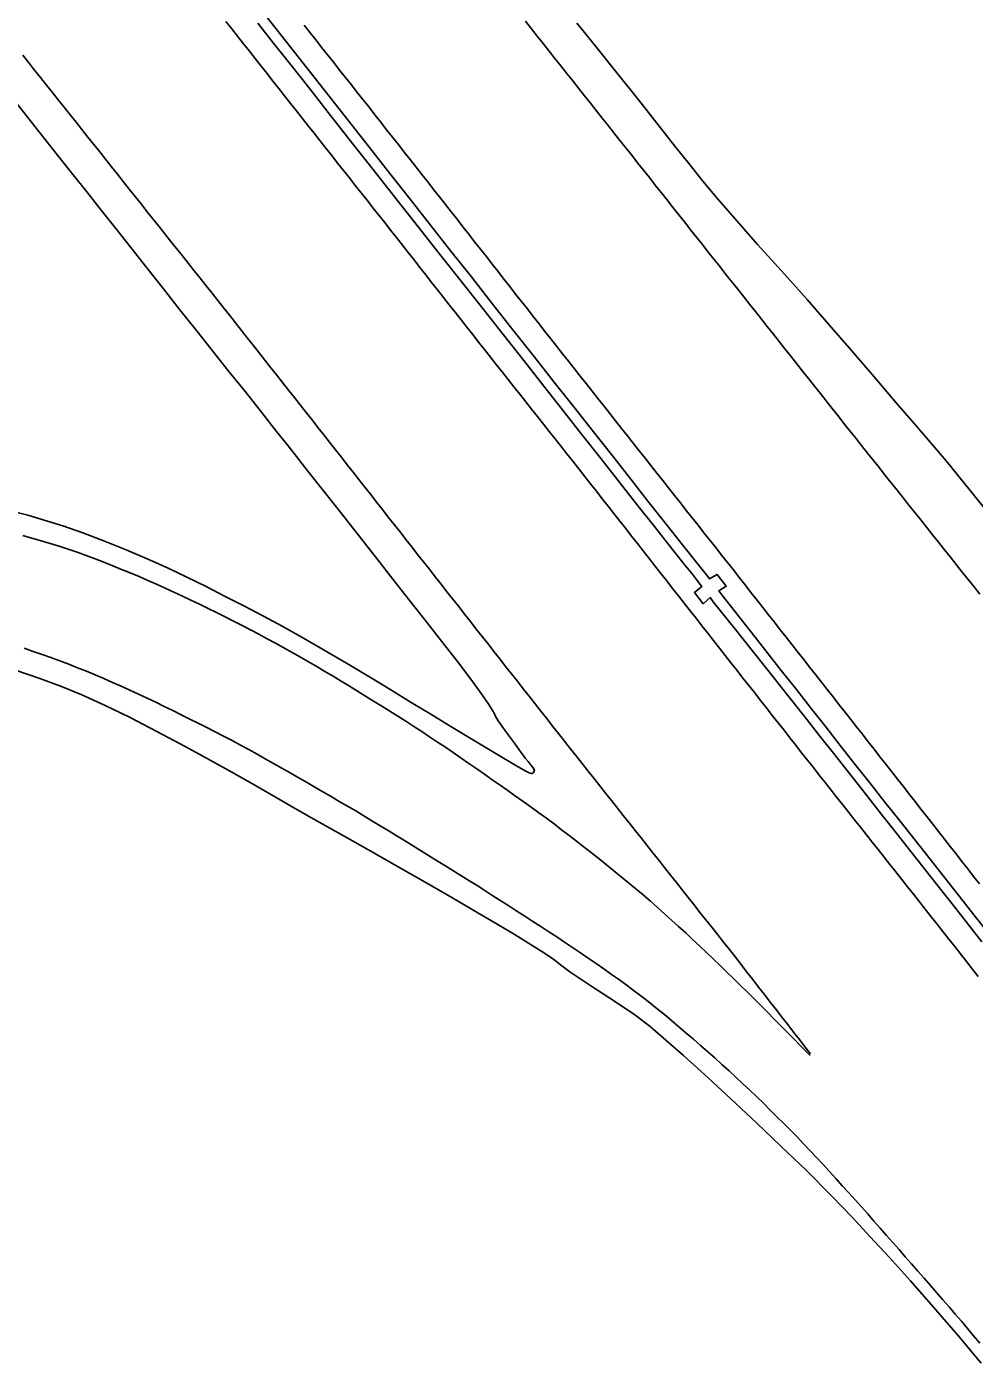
# Model space of a CAD drawing. Extents: x 1948091 to 1975253, y 787267 to 823306.
# Drawn here: x 1966011.2 to 1966260.5, y 801883.9 to 802235.7 of the extents above; entities that cross this region are included whole.
import ezdxf

# ---------------------------------------------------------------- set-up
doc = ezdxf.new("R2010")
doc.units = 0
doc.layers.add('RD_EX_Pavement_Markings', color=7, linetype='Continuous')
doc.layers.add('RD_EX_Road', color=7, linetype='Continuous')

msp = doc.modelspace()

# ---------------------------------------------------------------- linework, layer by layer
at = {"layer": 'RD_EX_Pavement_Markings'}
for points in [[(1966063.6, 802237.11), (1966065.14, 802235.14), (1966066.69, 802233.18), (1966068.24, 802231.22), (1966069.79, 802229.26), (1966071.33, 802227.29), (1966072.88, 802225.33), (1966074.43, 802223.37), (1966075.98, 802221.4), (1966077.52, 802219.44), (1966079.07, 802217.48), (1966080.62, 802215.52), (1966082.17, 802213.55), (1966083.71, 802211.59), (1966085.26, 802209.63), (1966086.81, 802207.67), (1966088.36, 802205.71), (1966089.91, 802203.75), (1966091.46, 802201.78), (1966093.01, 802199.82), (1966094.56, 802197.86), (1966096.11, 802195.9), (1966097.66, 802193.94), (1966099.21, 802191.98), (1966100.76, 802190.02), (1966102.31, 802188.06), (1966103.86, 802186.1), (1966105.41, 802184.14), (1966106.96, 802182.17), (1966108.5, 802180.2), (1966110.04, 802178.24), (1966111.59, 802176.27), (1966113.13, 802174.3), (1966114.67, 802172.33), (1966116.21, 802170.37), (1966117.75, 802168.4), (1966119.3, 802166.43), (1966120.84, 802164.46), (1966122.38, 802162.5), (1966123.93, 802160.53), (1966125.48, 802158.57), (1966127.02, 802156.61), (1966128.57, 802154.65), (1966130.12, 802152.68), (1966131.67, 802150.72), (1966133.22, 802148.76), (1966134.77, 802146.8), (1966136.32, 802144.84), (1966137.87, 802142.87), (1966139.42, 802140.91), (1966140.97, 802138.95), (1966142.52, 802136.99), (1966144.07, 802135.03), (1966145.62, 802133.07), (1966147.17, 802131.11), (1966148.72, 802129.14), (1966150.27, 802127.18), (1966151.82, 802125.22), (1966153.36, 802123.26), (1966154.91, 802121.3), (1966156.46, 802119.33), (1966158.01, 802117.37), (1966159.55, 802115.4), (1966161.09, 802113.43), (1966162.64, 802111.47), (1966164.18, 802109.5), (1966165.72, 802107.54), (1966167.27, 802105.57), (1966168.81, 802103.6), (1966170.35, 802101.64), (1966171.9, 802099.67), (1966173.44, 802097.7), (1966174.98, 802095.74), (1966176.52, 802093.77), (1966178.07, 802091.8), (1966179.61, 802089.83), (1966181.15, 802087.87), (1966182.69, 802085.9), (1966184.24, 802083.93), (1966185.78, 802081.96), (1966187.32, 802080), (1966188.86, 802078.03), (1966190.41, 802076.06), (1966191.95, 802074.1), (1966193.49, 802072.13), (1966195.03, 802070.16), (1966196.58, 802068.2), (1966198.13, 802066.23), (1966199.67, 802064.27), (1966201.22, 802062.3), (1966202.76, 802060.34), (1966204.31, 802058.37), (1966205.85, 802056.41), (1966207.4, 802054.44), (1966208.94, 802052.48), (1966210.49, 802050.51), (1966212.03, 802048.54), (1966213.58, 802046.58), (1966215.12, 802044.61), (1966216.67, 802042.65), (1966218.21, 802040.68), (1966219.76, 802038.72), (1966221.31, 802036.76), (1966222.86, 802034.79), (1966224.41, 802032.83), (1966225.95, 802030.87), (1966227.5, 802028.91), (1966229.05, 802026.94), (1966230.6, 802024.98), (1966232.15, 802023.02), (1966233.7, 802021.06), (1966235.25, 802019.1), (1966236.8, 802017.13), (1966238.35, 802015.17), (1966239.9, 802013.21), (1966241.45, 802011.25), (1966243, 802009.29), (1966244.55, 802007.33), (1966246.1, 802005.37), (1966247.65, 802003.41), (1966249.2, 802001.45), (1966250.75, 801999.48), (1966252.3, 801997.52), (1966253.85, 801995.56), (1966255.39, 801993.59), (1966256.94, 801991.63), (1966258.49, 801989.66), (1966260.03, 801987.7), (1966261.58, 801985.74)], [(1966084.23, 802236.06), (1966085.78, 802234.1), (1966087.33, 802232.14), (1966088.89, 802230.18), (1966090.44, 802228.22), (1966091.98, 802226.26), (1966093.53, 802224.3), (1966095.08, 802222.33), (1966096.63, 802220.37), (1966098.17, 802218.41), (1966099.72, 802216.44), (1966101.27, 802214.48), (1966102.81, 802212.52), (1966104.36, 802210.55), (1966105.91, 802208.59), (1966107.45, 802206.63), (1966109, 802204.66), (1966110.55, 802202.7), (1966112.1, 802200.74), (1966113.64, 802198.77), (1966115.19, 802196.81), (1966116.73, 802194.84), (1966118.27, 802192.87), (1966119.82, 802190.91), (1966121.36, 802188.94), (1966122.9, 802186.97), (1966124.44, 802185), (1966125.98, 802183.04), (1966127.53, 802181.07), (1966129.07, 802179.1), (1966130.61, 802177.13), (1966132.15, 802175.17), (1966133.69, 802173.2), (1966135.24, 802171.23), (1966136.78, 802169.27), (1966138.32, 802167.3), (1966139.86, 802165.33), (1966141.4, 802163.36), (1966142.95, 802161.4), (1966144.49, 802159.43), (1966146.03, 802157.46), (1966147.57, 802155.49), (1966149.11, 802153.53), (1966150.66, 802151.56), (1966152.21, 802149.6), (1966153.76, 802147.64), (1966155.31, 802145.68), (1966156.86, 802143.72), (1966158.41, 802141.75), (1966159.96, 802139.79), (1966161.51, 802137.83), (1966163.06, 802135.87), (1966164.61, 802133.91), (1966166.16, 802131.95), (1966167.71, 802129.98), (1966169.26, 802128.02), (1966170.8, 802126.06), (1966172.35, 802124.1), (1966173.9, 802122.14), (1966175.45, 802120.17), (1966177, 802118.21), (1966178.55, 802116.25), (1966180.1, 802114.29), (1966181.65, 802112.33), (1966183.2, 802110.36), (1966184.75, 802108.4), (1966186.3, 802106.44), (1966187.85, 802104.48), (1966189.4, 802102.52), (1966190.95, 802100.56), (1966192.5, 802098.59), (1966194.05, 802096.63), (1966195.59, 802094.67), (1966197.14, 802092.7), (1966198.68, 802090.74), (1966200.23, 802088.77), (1966201.77, 802086.81), (1966203.32, 802084.84), (1966204.86, 802082.87), (1966206.4, 802080.91), (1966207.95, 802078.94), (1966209.49, 802076.98), (1966211.04, 802075.01), (1966212.58, 802073.04), (1966214.13, 802071.08), (1966215.67, 802069.11), (1966217.21, 802067.15), (1966218.76, 802065.18), (1966220.3, 802063.21), (1966221.85, 802061.25), (1966223.39, 802059.28), (1966224.93, 802057.32), (1966226.48, 802055.35), (1966228.02, 802053.38), (1966229.57, 802051.42), (1966231.11, 802049.45), (1966232.65, 802047.48), (1966234.19, 802045.51), (1966235.73, 802043.54), (1966237.27, 802041.57), (1966238.81, 802039.61), (1966240.35, 802037.64), (1966241.89, 802035.67), (1966243.43, 802033.7), (1966244.97, 802031.73), (1966246.51, 802029.76), (1966248.05, 802027.79), (1966249.6, 802025.82), (1966251.14, 802023.86), (1966252.68, 802021.89), (1966254.22, 802019.92), (1966255.76, 802017.95), (1966257.3, 802015.98), (1966258.84, 802014.01), (1966260.38, 802012.04), (1966261.92, 802010.07)], [(1966142.45, 802237.13), (1966144, 802235.18), (1966145.55, 802233.22), (1966147.11, 802231.26), (1966148.66, 802229.3), (1966150.21, 802227.34), (1966151.76, 802225.38), (1966153.32, 802223.42), (1966154.87, 802221.46), (1966156.42, 802219.5), (1966157.97, 802217.54), (1966159.52, 802215.58), (1966161.08, 802213.62), (1966162.63, 802211.66), (1966164.18, 802209.7), (1966165.73, 802207.74), (1966167.28, 802205.78), (1966168.83, 802203.82), (1966170.39, 802201.86), (1966171.94, 802199.9), (1966173.49, 802197.94), (1966175.04, 802195.98), (1966176.59, 802194.02), (1966178.14, 802192.06), (1966179.69, 802190.1), (1966181.25, 802188.14), (1966182.8, 802186.18), (1966184.35, 802184.22), (1966185.9, 802182.26), (1966187.45, 802180.3), (1966189, 802178.34), (1966190.55, 802176.38), (1966192.1, 802174.42), (1966193.66, 802172.46), (1966195.21, 802170.5), (1966196.76, 802168.54), (1966198.31, 802166.58), (1966199.86, 802164.62), (1966201.41, 802162.66), (1966202.97, 802160.7), (1966204.52, 802158.74), (1966206.07, 802156.78), (1966207.62, 802154.82), (1966209.17, 802152.86), (1966210.73, 802150.9), (1966212.28, 802148.94), (1966213.83, 802146.98), (1966215.38, 802145.02), (1966216.93, 802143.06), (1966218.49, 802141.1), (1966220.04, 802139.14), (1966221.59, 802137.18), (1966223.14, 802135.22), (1966224.69, 802133.26), (1966226.25, 802131.3), (1966227.8, 802129.34), (1966229.35, 802127.38), (1966230.9, 802125.43), (1966232.45, 802123.47), (1966234.01, 802121.51), (1966235.57, 802119.55), (1966237.12, 802117.6), (1966238.68, 802115.64), (1966240.24, 802113.69), (1966241.8, 802111.73), (1966243.35, 802109.77), (1966244.91, 802107.82), (1966246.47, 802105.86), (1966248.03, 802103.91), (1966249.58, 802101.95), (1966251.14, 802100), (1966252.7, 802098.04), (1966254.25, 802096.09), (1966255.81, 802094.13), (1966257.37, 802092.17), (1966258.93, 802090.22), (1966260.48, 802088.26), (1966262.04, 802086.31)], [(1966010.17, 802228.17), (1966011.73, 802226.22), (1966013.29, 802224.27), (1966014.84, 802222.31), (1966016.4, 802220.35), (1966017.95, 802218.4), (1966019.51, 802216.44), (1966021.06, 802214.48), (1966022.62, 802212.53), (1966024.18, 802210.57), (1966025.73, 802208.61), (1966027.29, 802206.66), (1966028.84, 802204.7), (1966030.4, 802202.74), (1966031.95, 802200.79), (1966033.51, 802198.83), (1966035.06, 802196.87), (1966036.62, 802194.92), (1966038.17, 802192.96), (1966039.73, 802191), (1966041.29, 802189.05), (1966042.84, 802187.09), (1966044.4, 802185.13), (1966045.95, 802183.18), (1966047.51, 802181.22), (1966049.06, 802179.27), (1966050.62, 802177.31), (1966052.18, 802175.35), (1966053.73, 802173.4), (1966055.29, 802171.44), (1966056.84, 802169.48), (1966058.4, 802167.53), (1966059.96, 802165.57), (1966061.51, 802163.61), (1966063.06, 802161.65), (1966064.61, 802159.69), (1966066.16, 802157.73), (1966067.7, 802155.77), (1966069.25, 802153.8), (1966070.8, 802151.84), (1966072.35, 802149.88), (1966073.9, 802147.92), (1966075.45, 802145.95), (1966076.99, 802143.99), (1966078.54, 802142.03), (1966080.09, 802140.07), (1966081.64, 802138.1), (1966083.19, 802136.14), (1966084.73, 802134.17), (1966086.27, 802132.21), (1966087.82, 802130.24), (1966089.36, 802128.27), (1966090.9, 802126.31), (1966092.45, 802124.34), (1966093.99, 802122.37), (1966095.53, 802120.41), (1966097.08, 802118.44), (1966098.62, 802116.48), (1966100.16, 802114.51), (1966101.71, 802112.54), (1966103.25, 802110.58), (1966104.79, 802108.61), (1966106.34, 802106.64), (1966107.88, 802104.68), (1966109.43, 802102.71), (1966110.97, 802100.75), (1966112.52, 802098.78), (1966114.06, 802096.82), (1966115.61, 802094.85), (1966117.15, 802092.89), (1966118.7, 802090.92), (1966120.24, 802088.96), (1966121.79, 802086.99), (1966123.33, 802085.03), (1966124.88, 802083.06), (1966126.42, 802081.09), (1966127.97, 802079.13), (1966129.51, 802077.16), (1966131.05, 802075.2), (1966132.6, 802073.23), (1966134.14, 802071.27), (1966135.69, 802069.3), (1966137.23, 802067.34), (1966138.78, 802065.37), (1966140.32, 802063.4), (1966141.87, 802061.44), (1966143.41, 802059.47), (1966144.96, 802057.51), (1966146.5, 802055.54), (1966148.05, 802053.58), (1966149.59, 802051.61), (1966151.13, 802049.64), (1966152.68, 802047.68), (1966154.22, 802045.71), (1966155.77, 802043.75), (1966157.32, 802041.79), (1966158.87, 802039.83), (1966160.42, 802037.87), (1966161.98, 802035.91), (1966163.53, 802033.95), (1966165.08, 802031.99), (1966166.63, 802030.03), (1966168.19, 802028.07), (1966169.74, 802026.11), (1966171.29, 802024.15), (1966172.85, 802022.19), (1966174.4, 802020.23), (1966175.95, 802018.28), (1966177.5, 802016.32), (1966179.06, 802014.36), (1966180.61, 802012.4), (1966182.16, 802010.44), (1966183.71, 802008.47), (1966185.26, 802006.51), (1966186.81, 802004.55), (1966188.36, 802002.59), (1966189.91, 802000.63), (1966191.46, 801998.67), (1966193.02, 801996.71), (1966194.57, 801994.75), (1966196.12, 801992.79), (1966197.67, 801990.83), (1966199.2, 801988.85), (1966200.73, 801986.88), (1966202.26, 801984.9), (1966203.79, 801982.92), (1966205.32, 801980.95), (1966206.86, 801978.97), (1966208.39, 801977), (1966209.92, 801975.02), (1966211.45, 801973.04), (1966212.98, 801971.07), (1966214.51, 801969.09), (1966216.05, 801967.12), (1966217.41, 801965.36)], [(1966010.18, 802101.8), (1966012.58, 802101.11), (1966014.97, 802100.4), (1966017.37, 802099.7), (1966019.76, 802098.96), (1966022.12, 802098.16), (1966024.49, 802097.37), (1966026.83, 802096.5), (1966029.18, 802095.62), (1966031.5, 802094.72), (1966033.83, 802093.8), (1966036.15, 802092.87), (1966038.45, 802091.91), (1966040.76, 802090.95), (1966043.05, 802089.97), (1966045.34, 802088.95), (1966047.62, 802087.94), (1966049.89, 802086.89), (1966052.15, 802085.83), (1966054.41, 802084.76), (1966056.66, 802083.67), (1966058.91, 802082.59), (1966061.15, 802081.49), (1966063.39, 802080.38), (1966065.62, 802079.27), (1966067.85, 802078.12), (1966070.07, 802076.98), (1966072.28, 802075.82), (1966074.47, 802074.62), (1966076.66, 802073.42), (1966078.85, 802072.22), (1966081.03, 802070.99), (1966083.2, 802069.76), (1966085.37, 802068.53), (1966087.53, 802067.27), (1966089.68, 802066), (1966091.83, 802064.73), (1966093.97, 802063.44), (1966096.11, 802062.14), (1966098.24, 802060.84), (1966100.37, 802059.53), (1966102.49, 802058.21), (1966104.61, 802056.89), (1966106.73, 802055.57), (1966108.84, 802054.24), (1966110.94, 802052.88), (1966113.04, 802051.52), (1966115.13, 802050.16), (1966117.22, 802048.79), (1966119.3, 802047.41), (1966121.38, 802046.03), (1966123.45, 802044.62), (1966125.5, 802043.2), (1966127.56, 802041.78), (1966129.62, 802040.36), (1966131.67, 802038.93), (1966133.71, 802037.5), (1966135.76, 802036.06), (1966137.8, 802034.63), (1966139.85, 802033.19), (1966141.87, 802031.73), (1966143.9, 802030.26), (1966145.92, 802028.8), (1966147.95, 802027.34), (1966149.95, 802025.85), (1966151.94, 802024.33), (1966153.92, 802022.81), (1966155.9, 802021.28), (1966157.87, 802019.74), (1966159.84, 802018.21), (1966161.81, 802016.67), (1966163.76, 802015.1), (1966165.71, 802013.54), (1966167.66, 802011.97), (1966169.59, 802010.39), (1966171.52, 802008.79), (1966173.44, 802007.2), (1966175.32, 802005.55), (1966177.19, 802003.9), (1966179.06, 802002.23), (1966180.91, 802000.55), (1966182.75, 801998.86), (1966184.6, 801997.18), (1966186.43, 801995.47), (1966188.26, 801993.77), (1966190.07, 801992.05), (1966191.87, 801990.31), (1966193.66, 801988.57), (1966195.46, 801986.83), (1966197.25, 801985.09), (1966199.05, 801983.35), (1966200.83, 801981.6), (1966202.59, 801979.83), (1966204.35, 801978.05), (1966206.11, 801976.28), (1966207.87, 801974.5), (1966209.63, 801972.73), (1966211.39, 801970.95), (1966213.15, 801969.18), (1966214.91, 801967.4), (1966216.67, 801965.63), (1966217.36, 801964.93)], [(1966010.49, 802072.08), (1966012.86, 802071.28), (1966015.23, 802070.48), (1966017.58, 802069.65), (1966019.94, 802068.81), (1966022.27, 802067.92), (1966024.59, 802066.99), (1966026.9, 802066.04), (1966029.2, 802065.07), (1966031.51, 802064.11), (1966033.8, 802063.12), (1966036.08, 802062.09), (1966038.35, 802061.06), (1966040.63, 802060.04), (1966042.89, 802058.97), (1966045.14, 802057.89), (1966047.39, 802056.81), (1966049.64, 802055.72), (1966051.87, 802054.59), (1966054.1, 802053.47), (1966056.33, 802052.35), (1966058.56, 802051.22), (1966060.78, 802050.08), (1966063, 802048.94), (1966065.22, 802047.8), (1966067.42, 802046.61), (1966069.61, 802045.42), (1966071.8, 802044.22), (1966073.98, 802043.01), (1966076.15, 802041.77), (1966078.32, 802040.54), (1966080.49, 802039.3), (1966082.66, 802038.06), (1966084.82, 802036.82), (1966086.99, 802035.58), (1966089.14, 802034.32), (1966091.3, 802033.06), (1966093.46, 802031.8), (1966095.62, 802030.55), (1966097.77, 802029.29), (1966099.91, 802028), (1966102.04, 802026.7), (1966104.17, 802025.4), (1966106.31, 802024.1), (1966108.44, 802022.8), (1966110.57, 802021.5), (1966112.7, 802020.2), (1966114.83, 802018.89), (1966116.95, 802017.57), (1966119.07, 802016.26), (1966121.2, 802014.94), (1966123.32, 802013.63), (1966125.45, 802012.31), (1966127.57, 802010.99), (1966129.69, 802009.68), (1966131.79, 802008.32), (1966133.89, 802006.97), (1966135.99, 802005.62), (1966138.09, 802004.26), (1966140.19, 802002.91), (1966142.29, 802001.56), (1966144.39, 802000.2), (1966146.48, 801998.84), (1966148.57, 801997.47), (1966150.66, 801996.1), (1966152.75, 801994.73), (1966154.84, 801993.35), (1966156.91, 801991.97), (1966158.97, 801990.55), (1966161.03, 801989.14), (1966163.09, 801987.72), (1966165.12, 801986.27), (1966167.16, 801984.81), (1966169.18, 801983.35), (1966171.17, 801981.84), (1966173.16, 801980.33), (1966175.13, 801978.78), (1966177.08, 801977.22), (1966179.03, 801975.66), (1966180.95, 801974.05), (1966182.84, 801972.43), (1966184.74, 801970.8), (1966186.64, 801969.17), (1966188.53, 801967.54), (1966190.42, 801965.9), (1966192.3, 801964.26), (1966194.15, 801962.57), (1966196, 801960.89), (1966197.83, 801959.19), (1966199.64, 801957.47), (1966201.46, 801955.75), (1966203.28, 801954.04), (1966205.09, 801952.32), (1966206.86, 801950.55), (1966208.63, 801948.78), (1966210.39, 801947.01), (1966212.16, 801945.24), (1966213.92, 801943.47), (1966215.64, 801941.65), (1966217.35, 801939.83), (1966219.07, 801938.01), (1966220.78, 801936.2), (1966222.46, 801934.35), (1966224.14, 801932.49), (1966225.82, 801930.64), (1966227.49, 801928.78), (1966229.17, 801926.93), (1966230.85, 801925.08), (1966232.5, 801923.2), (1966234.15, 801921.32), (1966235.8, 801919.45), (1966237.45, 801917.57), (1966239.1, 801915.69), (1966240.75, 801913.81), (1966242.4, 801911.94), (1966244.05, 801910.06), (1966245.7, 801908.17), (1966247.34, 801906.29), (1966248.99, 801904.41), (1966250.64, 801902.53), (1966252.27, 801900.64), (1966253.9, 801898.75), (1966255.54, 801896.85), (1966257.16, 801894.95), (1966258.78, 801893.05), (1966260.38, 801891.13), (1966261.98, 801889.2)]]:
    msp.add_lwpolyline(points, dxfattribs=at)
at = {"layer": 'RD_EX_Road'}
for points in [[(1966073.84, 802238.91), (1966079.34, 802231.9), (1966084.87, 802224.89), (1966090.4, 802217.87), (1966095.94, 802210.84), (1966101.42, 802203.88), (1966106.79, 802197.05), (1966112.11, 802190.27), (1966117.46, 802183.47), (1966122.83, 802176.66), (1966128.2, 802169.84), (1966133.62, 802162.94), (1966139.15, 802155.92), (1966144.64, 802148.95), (1966149.94, 802142.23), (1966155.14, 802135.64), (1966160.34, 802129.04), (1966165.39, 802122.63), (1966170.13, 802116.61), (1966174.67, 802110.85), (1966179.12, 802105.2), (1966184.15, 802098.85), (1966188.22, 802093.72), (1966190.43, 802090.95), (1966190.86, 802090.38), (1966192.85, 802091.5), (1966195.26, 802088.44), (1966193.31, 802087.19), (1966194.07, 802086.2), (1966198.69, 802080.34), (1966201.89, 802076.27), (1966205.69, 802071.44), (1966209.76, 802066.27), (1966213.74, 802061.21), (1966217.64, 802056.24), (1966221.46, 802051.38), (1966225.28, 802046.53), (1966229.14, 802041.62), (1966233.06, 802036.64), (1966237.04, 802031.61), (1966241.02, 802026.56), (1966244.98, 802021.55), (1966248.9, 802016.57), (1966252.79, 802011.63), (1966256.63, 802006.75), (1966260.42, 802001.93), (1966264.17, 801997.18)], [(1966072, 802236.63), (1966076.07, 802231.47), (1966079.99, 802226.51), (1966083.73, 802221.77), (1966087.25, 802217.31), (1966090.55, 802213.12), (1966096.61, 802205.41), (1966102.65, 802197.74), (1966108.72, 802190.04), (1966114.3, 802182.96), (1966119.42, 802176.46), (1966124.81, 802169.63), (1966130.54, 802162.37), (1966136.3, 802155.05), (1966141.99, 802147.8), (1966147.28, 802141.08), (1966152.19, 802134.86), (1966157.21, 802128.49), (1966162.37, 802121.93), (1966167.38, 802115.56), (1966172.14, 802109.5), (1966176.37, 802104.11), (1966180.14, 802099.33), (1966184.15, 802094.32), (1966186.29, 802091.67), (1966188.54, 802088.78), (1966188.86, 802088.36), (1966186.88, 802086.77), (1966189.24, 802083.83), (1966191.03, 802085.46), (1966191.85, 802084.36), (1966197.73, 802077.03), (1966201.77, 802071.94), (1966206.55, 802065.9), (1966211.49, 802059.68), (1966215.95, 802054.05), (1966219.94, 802048.99), (1966223.47, 802044.51), (1966226.73, 802040.36), (1966229.95, 802036.26), (1966233.12, 802032.24), (1966236.24, 802028.27), (1966239.36, 802024.3), (1966242.52, 802020.28), (1966245.74, 802016.19), (1966249.01, 802012.05), (1966252.33, 802007.84), (1966255.7, 802003.57), (1966259.11, 801999.24), (1966262.57, 801994.85)], [(1966264.67, 802107.26), (1966259.49, 802113.63), (1966253.17, 802121.45), (1966249.58, 802125.6), (1966245.3, 802130.58), (1966240.03, 802136.73), (1966234.21, 802143.53), (1966228.25, 802150.46), (1966222.31, 802157.31), (1966216.55, 802163.87), (1966211.38, 802169.69), (1966207.2, 802174.34), (1966203.53, 802178.41), (1966199.89, 802182.49), (1966196.28, 802186.61), (1966192.72, 802190.78), (1966189.15, 802195.07), (1966185.51, 802199.58), (1966181.78, 802204.26), (1966177.96, 802209.11), (1966174.16, 802213.93), (1966170.52, 802218.54), (1966166.52, 802223.55), (1966161.67, 802229.59), (1966157.61, 802234.62), (1966156, 802236.64)], [(1966008.59, 802215.49), (1966012.09, 802211), (1966015.66, 802206.46), (1966019.31, 802201.86), (1966023.09, 802197.11), (1966026.98, 802192.22), (1966030.82, 802187.39), (1966034.64, 802182.61), (1966038.64, 802177.56), (1966042.84, 802172.21), (1966047.15, 802166.74), (1966051.52, 802161.2), (1966055.84, 802155.73), (1966060.09, 802150.35), (1966064.4, 802144.96), (1966068.74, 802139.55), (1966072.98, 802134.23), (1966076.97, 802129.18), (1966079.98, 802125.36), (1966082.16, 802122.6), (1966085.2, 802118.75), (1966089.3, 802113.56), (1966094.02, 802107.58), (1966099.11, 802101.11), (1966103.63, 802095.33), (1966107.54, 802090.28), (1966111.65, 802085.03), (1966116.04, 802079.49), (1966120.38, 802073.96), (1966124.53, 802068.6), (1966128.04, 802063.97), (1966130.79, 802060.2), (1966132.65, 802057.53), (1966133.66, 802055.91), (1966134.26, 802054.82), (1966134.58, 802054.13), (1966134.88, 802053.58), (1966135.29, 802052.98), (1966136.35, 802051.52), (1966138.01, 802049.23), (1966139.52, 802047.11), (1966140.75, 802045.35), (1966141.73, 802044.02), (1966142.49, 802043.08), (1966143.14, 802042.29), (1966143.7, 802041.61), (1966144.14, 802041.05), (1966144.46, 802040.6), (1966144.7, 802040.16), (1966144.8, 802039.94), (1966144.59, 802039.45), (1966144.53, 802039.34), (1966144.46, 802039.27), (1966144.38, 802039.21), (1966144.27, 802039.16), (1966144.16, 802039.14), (1966143.99, 802039.15), (1966143.75, 802039.22), (1966143.42, 802039.35), (1966142.55, 802039.79), (1966139.9, 802041.25), (1966134.92, 802044.2), (1966126.97, 802049), (1966122.36, 802051.79), (1966117.51, 802054.72), (1966112.4, 802057.84), (1966107.04, 802061.12), (1966101.64, 802064.4), (1966096.43, 802067.52), (1966088.46, 802072.23), (1966083.42, 802075.12), (1966078.46, 802077.88), (1966073.51, 802080.54), (1966068.5, 802083.17), (1966063.46, 802085.76), (1966058.41, 802088.32), (1966053.33, 802090.83), (1966048.21, 802093.26), (1966042.92, 802095.64), (1966037.34, 802098), (1966031.63, 802100.29), (1966025.94, 802102.45), (1966020.67, 802104.32), (1966011.5, 802107.09), (1966005.57, 802108.64)], [(1966008.55, 802066.21), (1966014.63, 802064.12), (1966020.33, 802062.01), (1966025.72, 802059.83), (1966031.66, 802057.15), (1966038.26, 802053.92), (1966045.42, 802050.23), (1966052.92, 802046.22), (1966059.5, 802042.65), (1966065.18, 802039.51), (1966071.2, 802036.08), (1966076.81, 802032.82), (1966080.58, 802030.63), (1966085.92, 802027.58), (1966091.14, 802024.63), (1966096.94, 802021.37), (1966102.98, 802017.97), (1966108.93, 802014.6), (1966115.42, 802010.89), (1966123.1, 802006.46), (1966130.36, 802002.24), (1966135.62, 801999.16), (1966139.73, 801996.68), (1966146.74, 801992.32), (1966149.84, 801990.26), (1966151.65, 801988.75), (1966154.1, 801986.89), (1966160.14, 801982.9), (1966166.15, 801979.01), (1966171.23, 801975.6), (1966175.23, 801972.5), (1966179.42, 801968.96), (1966184.06, 801964.88), (1966190.5, 801959.04), (1966197.77, 801952.3), (1966203.36, 801947.06), (1966209.66, 801941.06), (1966216.28, 801934.74), (1966223.04, 801927.89), (1966228.4, 801922.32), (1966233.19, 801917.19), (1966238.25, 801911.7), (1966243.74, 801905.61), (1966249.82, 801898.71), (1966256.13, 801891.36), (1966262.33, 801883.9)]]:
    msp.add_lwpolyline(points, dxfattribs=at)

doc.saveas('drawing.dxf')
